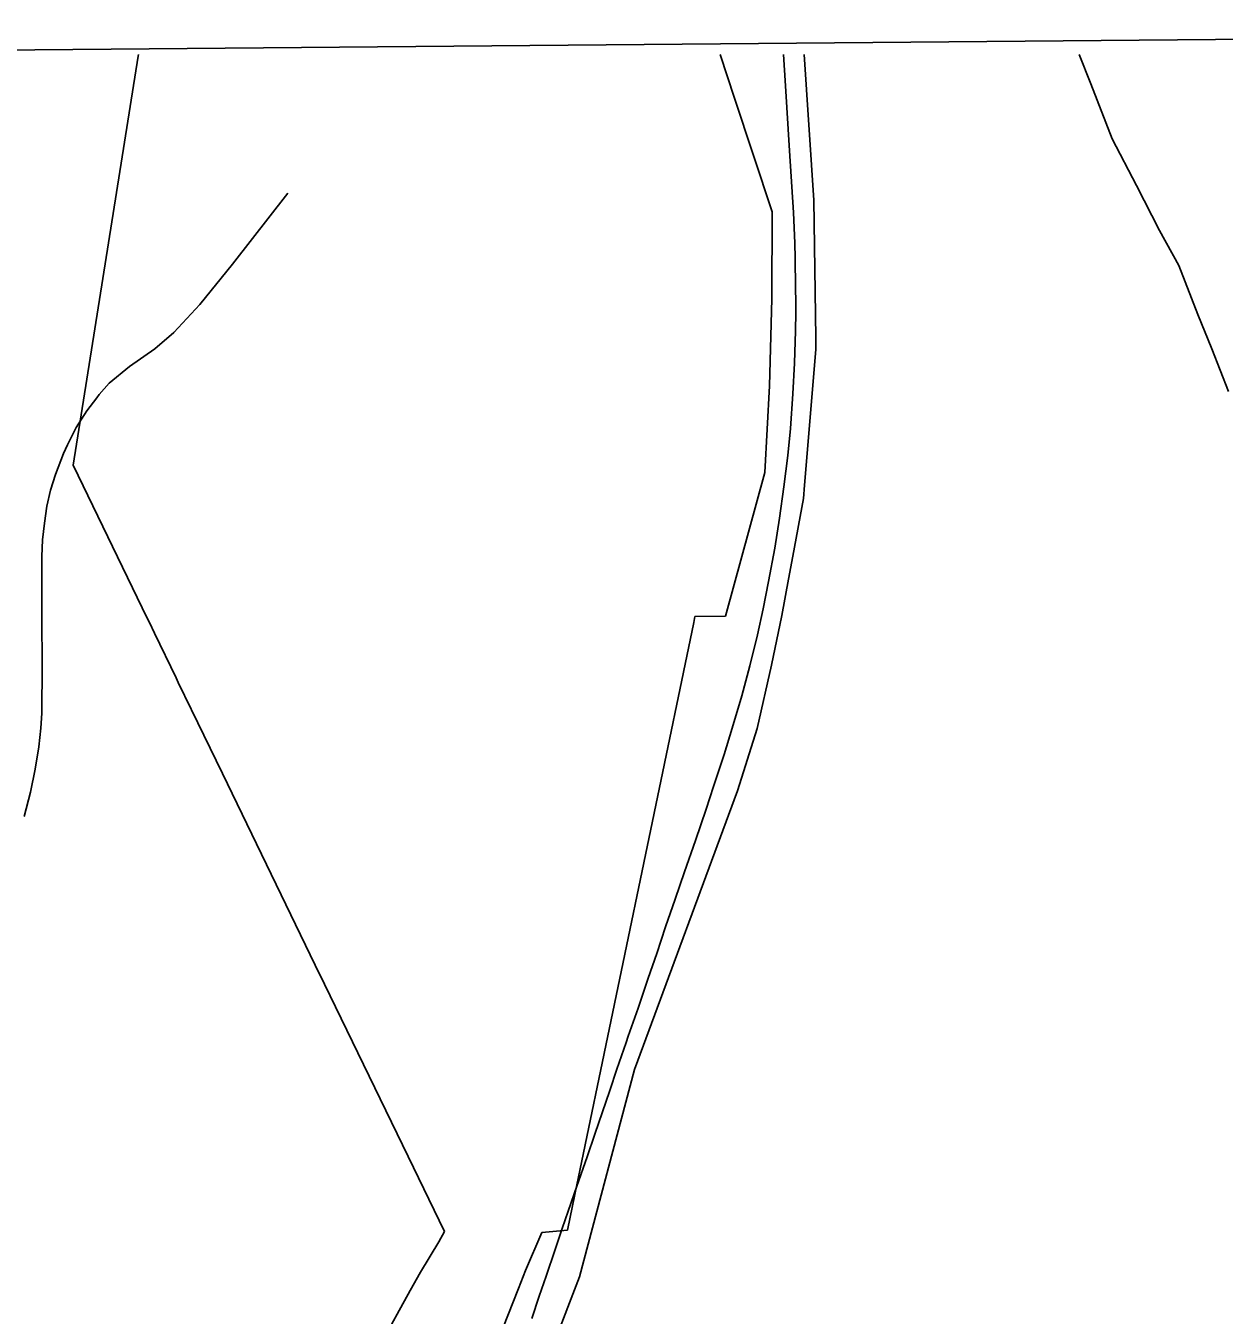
# Model space of a CAD drawing. Extents: x -2233 to 187241, y 4582 to 150524.
# Drawn here: x 101330 to 103636, y 60594 to 63077 of the extents above; entities that cross this region are included whole.
import ezdxf

# ---------------------------------------------------------------- set-up
doc = ezdxf.new("R2010")
doc.units = 0
for name, color, linetype in [('DV_X_Corp_Line', 7, 'Continuous'), ('GE_X_CL_2000', 7, 'Continuous'), ('RD_X_RR_1', 7, 'Continuous'), ('RW_X_Fee_RW', 7, 'Continuous'), ('TI_BORDER', 7, 'Continuous')]:
    doc.layers.add(name, color=color, linetype=linetype)

msp = doc.modelspace()

# ---------------------------------------------------------------- linework, layer by layer
at = {"layer": 'DV_X_Corp_Line'}
for p, q in [((101420.7, 62230.9), (101546.3, 63018.3)), ((101420.7, 62230.9), (101546.3, 63018.3)), ((101546.3, 63018.3), (101420.7, 62230.9)), ((101546.3, 63018.3), (101420.7, 62230.9)), ((101546.3, 63018.3), (101546.8, 63021.6)), ((101546.3, 63018.3), (101546.8, 63021.6)), ((101546.8, 63021.6), (101546.3, 63018.3)), ((101546.8, 63021.6), (101546.3, 63018.3)), ((101563.6, 61936.2), (101420.7, 62230.9)), ((101563.6, 61936.2), (101420.7, 62230.9)), ((101420.7, 62230.9), (101563.6, 61936.2)), ((101420.7, 62230.9), (101563.6, 61936.2)), ((101567.6, 61928), (101563.6, 61936.2)), ((101567.6, 61928), (101563.6, 61936.2)), ((101563.6, 61936.2), (101567.6, 61928)), ((101563.6, 61936.2), (101567.6, 61928)), ((101577.4, 61907.6), (101567.6, 61928)), ((101577.4, 61907.6), (101567.6, 61928)), ((101567.6, 61928), (101577.4, 61907.6)), ((101567.6, 61928), (101577.4, 61907.6)), ((101619.2, 61821.4), (101577.4, 61907.6)), ((101619.2, 61821.4), (101577.4, 61907.6)), ((101577.4, 61907.6), (101619.2, 61821.4)), ((101577.4, 61907.6), (101619.2, 61821.4)), ((101623.4, 61812.7), (101619.2, 61821.4)), ((101623.4, 61812.7), (101619.2, 61821.4)), ((101619.2, 61821.4), (101623.4, 61812.7)), ((101619.2, 61821.4), (101623.4, 61812.7)), ((101648.4, 61761.1), (101623.4, 61812.7)), ((101648.4, 61761.1), (101623.4, 61812.7)), ((101623.4, 61812.7), (101648.4, 61761.1)), ((101623.4, 61812.7), (101648.4, 61761.1)), ((101649, 61759.9), (101648.4, 61761.1)), ((101649, 61759.9), (101648.4, 61761.1)), ((101648.4, 61761.1), (101649, 61759.9)), ((101648.4, 61761.1), (101649, 61759.9)), ((101708.3, 61637.6), (101649, 61759.9)), ((101708.3, 61637.6), (101649, 61759.9)), ((101649, 61759.9), (101708.3, 61637.6)), ((101649, 61759.9), (101708.3, 61637.6)), ((101887.1, 61268.6), (101708.3, 61637.6)), ((101887.1, 61268.6), (101708.3, 61637.6)), ((101708.3, 61637.6), (101887.1, 61268.6)), ((101708.3, 61637.6), (101887.1, 61268.6)), ((101904.9, 61231.9), (101887.1, 61268.6)), ((101904.9, 61231.9), (101887.1, 61268.6)), ((101887.1, 61268.6), (101904.9, 61231.9)), ((101887.1, 61268.6), (101904.9, 61231.9)), ((102065.8, 60899.7), (101904.9, 61231.9)), ((102065.8, 60899.7), (101904.9, 61231.9)), ((101904.9, 61231.9), (102065.8, 60899.7)), ((101904.9, 61231.9), (102065.8, 60899.7)), ((102135.8, 60755.4), (102065.8, 60899.7)), ((102135.8, 60755.4), (102065.8, 60899.7)), ((102065.8, 60899.7), (102135.8, 60755.4)), ((102065.8, 60899.7), (102135.8, 60755.4)), ((102124.9, 60735.9), (102135.8, 60755.4)), ((102124.9, 60735.9), (102135.8, 60755.4)), ((102135.8, 60755.4), (102124.9, 60735.9)), ((102135.8, 60755.4), (102124.9, 60735.9)), ((102089.5, 60677.2), (102124.9, 60735.9)), ((102089.5, 60677.2), (102124.9, 60735.9)), ((102124.9, 60735.9), (102089.5, 60677.2)), ((102124.9, 60735.9), (102089.5, 60677.2)), ((102069.9, 60641.8), (102089.5, 60677.2)), ((102069.9, 60641.8), (102089.5, 60677.2)), ((102089.5, 60677.2), (102069.9, 60641.8)), ((102089.5, 60677.2), (102069.9, 60641.8)), ((101958.5, 60441.1), (102069.9, 60641.8)), ((101958.5, 60441.1), (102069.9, 60641.8)), ((102069.9, 60641.8), (101958.5, 60441.1)), ((102069.9, 60641.8), (101958.5, 60441.1))]:
    msp.add_line(p, q, dxfattribs=at)
at = {"layer": 'GE_X_CL_2000'}
for points in [[(102788, 63021.6), (102792, 62961.4), (102794.7, 62919.7), (102797.3, 62878), (102799.9, 62836.3), (102807.2, 62717.4), (102808.6, 62688), (102809.7, 62658.7), (102810.6, 62629.3), (102811.6, 62572.4), (102811.9, 62544.9), (102811.9, 62524.8), (102811.6, 62489.9), (102809.6, 62427.3), (102806.4, 62368.6), (102801.4, 62301.8), (102796.3, 62249.9), (102788.8, 62189.4), (102780.2, 62128.8), (102771.5, 62071.4), (102759.6, 62007.2), (102748.9, 61954.3), (102738, 61904.2), (102723.4, 61845), (102707.9, 61786.8), (102689.7, 61724.5), (102673.9, 61674.2), (102653.7, 61612.5), (102639.1, 61568.6), (102618.5, 61508.5), (102597.6, 61448), (102579.9, 61395.7), (102561.2, 61342.3), (102544.2, 61291.1), (102527.9, 61243.3), (102508.2, 61185.4), (102489.4, 61132), (102485.5, 61119.3), (102467.1, 61067.9), (102453.8, 61027.4), (102424.9, 60943.3), (102410.5, 60899.1), (102390.2, 60843), (102374, 60794.9), (102362.4, 60761.3), (102348.6, 60720.7), (102331.6, 60669.9), (102318.1, 60631.4), (102303.8, 60587.9)], [(103357.3, 63021.6), (103379.7, 62965.5), (103420.7, 62859.5), (103467.4, 62769.5), (103512.2, 62682.9), (103549.4, 62615.2), (103585.6, 62521), (103612.8, 62455), (103645, 62372.6)]]:
    msp.add_lwpolyline(points, dxfattribs=at)
at = {"layer": 'RD_X_RR_1'}
for points in [[(101470.9, 62366.8), (101490.2, 62388.8), (101529.7, 62420.7), (101578.4, 62455.1), (101614.6, 62486.2), (101664.9, 62540.3), (101727.8, 62617.7), (101834.3, 62754.9)], [(101410, 62270), (101426.9, 62303.4), (101447.6, 62335.7), (101466.5, 62360.9), (101470.9, 62366.8)], [(101326.9, 61554.6), (101338.9, 61601.3), (101347.9, 61646), (101355.1, 61689), (101358.9, 61724.7), (101360.5, 61753.4), (101361.1, 61845.6), (101360.9, 61936.3), (101360.6, 62055.2), (101362, 62087.2), (101365.5, 62119.1), (101370.4, 62152.4), (101377.1, 62182.7), (101387.1, 62212.9), (101402.2, 62253.6), (101410, 62270)]]:
    msp.add_lwpolyline(points, dxfattribs=at)
at = {"layer": 'RW_X_Fee_RW'}
for p, q in [((102828.1, 63021.6), (102846.3, 62741.3)), ((102752.2, 62216.7), (102676.5, 61940.5)), ((102617.8, 61939.8), (102676.5, 61940.5)), ((102501.2, 61067.8), (102699.7, 61604)), ((102395.4, 60668.2), (102501.2, 61067.8)), ((102291.9, 60680.8), (102322.8, 60753.7)), ((102322.8, 60753.7), (102372.3, 60758.1)), ((102395.4, 60668.2), (102196.8, 60148.4))]:
    msp.add_line(p, q, dxfattribs=at)
for points in [[(102666.4, 63021.6), (102694.1, 62937.7), (102766.4, 62719)], [(102784.8, 61941.7), (102797.7, 62011.5), (102806, 62056.1), (102826.5, 62166.7), (102828.7, 62192.7), (102850.6, 62453.5), (102850.3, 62476.1), (102846.3, 62741.3)], [(102752.2, 62216.7), (102761, 62384), (102765.7, 62551.5), (102766.4, 62719)], [(102372.3, 60758.1), (102386.6, 60826.7), (102615.4, 61928.3), (102617.8, 61939.8)], [(102699.7, 61604), (102737.8, 61724.2), (102764.9, 61846), (102784.8, 61941.7)], [(102217.7, 60493.1), (102278, 60645.6), (102291.9, 60680.8)]]:
    msp.add_lwpolyline(points, dxfattribs=at)
at = {"layer": 'TI_BORDER'}
msp.add_line((99964.7, 63018.5), (106664.5, 63077), dxfattribs=at)

doc.saveas('drawing.dxf')
